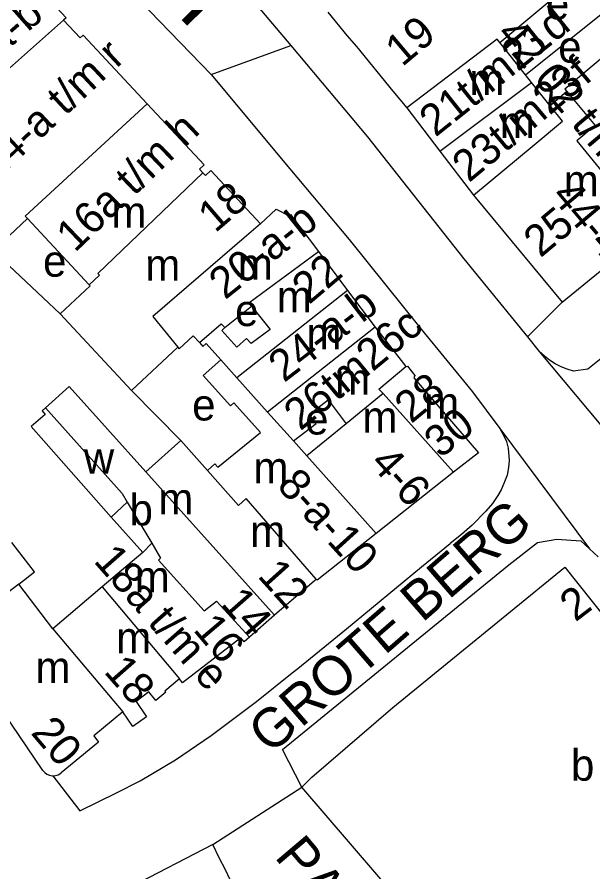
# Model space of a CAD drawing. Extents: x 160673 to 161924, y 382258 to 384145.
# Drawn here: x 161245.1 to 161318.4, y 383003.9 to 383112.8 of the extents above; entities that cross this region are included whole.
import ezdxf

# ---------------------------------------------------------------- set-up
doc = ezdxf.new("R2010")
doc.units = 0
for name, color, linetype in [('BLT_Basislijn', 7, 'Continuous'), ('BLT_Bebouwing', 7, 'Continuous'), ('BLT_Centroide', 7, 'Continuous'), ('BLT_Huisnummer', 7, 'Continuous'), ('BLT_Huisnummer_reeks', 7, 'Continuous'), ('BLT_Onderverdeling_panden', 7, 'Continuous'), ('BLT_Straatnaam', 7, 'Continuous'), ('BLT_Straatnaam_hoofdweg', 7, 'Continuous'), ('BLT_Vlakafsluiter', 7, 'Continuous')]:
    doc.layers.add(name, color=color, linetype=linetype)

msp = doc.modelspace()

# ---------------------------------------------------------------- linework, layer by layer
at = {"layer": 'BLT_Basislijn'}
for p, q in [((161309.84, 383105.42), (161319.49, 383113.12)), ((161242.08, 383083.02), (161250.6, 383074.96)), ((161265.99, 383058.87), (161259.68, 383065.22)), ((161318, 383045.05), (161319.1, 383044.02))]:
    msp.add_line(p, q, dxfattribs=at)
for points in [[(161151.06, 383240.13), (161165.98, 383226.24), (161194.65, 383197.92), (161222.81, 383169.35), (161244.86, 383146.49), (161270.16, 383120.77), (161279.96, 383109.14)], [(161231.21, 383144.85), (161251.57, 383124.39), (161269.86, 383105.47)], [(161279.96, 383109.14), (161289.75, 383097.51), (161302, 383082), (161310.1, 383072.04)], [(161269.86, 383105.47), (161279.86, 383093.43), (161287.41, 383084.45), (161296.59, 383073.02), (161303.12, 383065.06), (161306.59, 383060.36)], [(161310.1, 383072.04), (161311.61, 383070.19)], [(161319.89, 383069.65), (161317.77, 383067.92), (161315.98, 383067.67), (161315.17, 383067.92), (161314.38, 383068.24), (161313.63, 383068.63), (161312.91, 383069.09), (161312.25, 383069.61), (161311.61, 383070.19)], [(161306.59, 383060.36), (161307.09, 383059.46), (161307.43, 383058.72), (161307.66, 383057.86), (161307.77, 383056.29), (161307.68, 383055.43), (161307.51, 383054.42), (161307.09, 383053.36), (161306.74, 383052.59), (161306.34, 383051.86), (161305.64, 383050.83), (161304.8, 383049.87), (161303.06, 383048.05), (161301.71, 383046.9), (161300.25, 383045.72)], [(161281.36, 383014.73), (161278.94, 383019.52), (161307.71, 383043.01), (161311.39, 383045.86), (161313.84, 383046.27), (161316.9, 383046.07), (161318, 383045.05)], [(161249.67, 383016.17), (161253.11, 383011.7), (161257.79, 383013.97), (161260.78, 383015.53), (161265.3, 383018.17), (161269.82, 383021.29), (161275.59, 383025.6), (161280.17, 383029.25), (161280.85, 383029.81), (161287.06, 383034.89), (161296.63, 383042.77), (161300.25, 383045.72)]]:
    msp.add_lwpolyline(points, dxfattribs=at)
at = {"layer": 'BLT_Bebouwing'}
for p, q in [((161306.6, 383109.51), (161328.15, 383127.65)), ((161309.84, 383105.42), (161306.6, 383109.51)), ((161310.62, 383104.44), (161309.84, 383105.42)), ((161312.98, 383101.46), (161310.62, 383104.44)), ((161315.13, 383103.27), (161312.98, 383101.46)), ((161294.74, 383101.19), (161298.93, 383095.7)), ((161242.08, 383083.02), (161246.45, 383087.11)), ((161246.45, 383087.11), (161254.3, 383078.69)), ((161314.53, 383076.45), (161325.68, 383085.64)), ((161283.49, 383082.9), (161287.21, 383077.96)), ((161287.21, 383077.96), (161290.73, 383073.29)), ((161271.58, 383073.23), (161274.97, 383075.96)), ((161250.6, 383074.96), (161259.68, 383065.22)), ((161290.73, 383073.29), (161294.61, 383068.26)), ((161259.68, 383065.22), (161265.6, 383070.74)), ((161287.04, 383060.99), (161282.01, 383056.89)), ((161282.01, 383056.89), (161280.3, 383058.79)), ((161300.7, 383054.83), (161290.84, 383047.03)), ((161249.69, 383034.88), (161245.34, 383040.57)), ((161255.98, 383040.2), (161249.69, 383034.88)), ((161277.91, 383036.61), (161274.72, 383033.82)), ((161249.61, 383016.17), (161249.67, 383016.17)), ((161270.07, 383007.39), (161259.55, 383001.99))]:
    msp.add_line(p, q, dxfattribs=at)
for points in [[(161246.62, 383117.82), (161251.37, 383112.67), (161251.04, 383112.37)], [(161284.68, 383113.39), (161287.11, 383110.41), (161288.33, 383109.03), (161292.98, 383103.32), (161294.74, 383101.19)], [(161251.04, 383112.37), (161253.15, 383110.11), (161253.54, 383110.48), (161261.68, 383101.74)], [(161323.37, 383110.78), (161314.86, 383103.6), (161315.13, 383103.27)], [(161261.68, 383101.74), (161268.95, 383093.95), (161268.35, 383093.39), (161268.76, 383092.95)], [(161298.93, 383095.7), (161303.22, 383090.07)], [(161268.76, 383092.95), (161269.11, 383092.58), (161269.8, 383093.24), (161276.13, 383086.45)], [(161303.22, 383090.07), (161314.53, 383076.45)], [(161276.13, 383086.45), (161278.11, 383088.31), (161279.77, 383087.48)], [(161279.77, 383087.48), (161279.94, 383087.61), (161283.49, 383082.9)], [(161254.3, 383078.69), (161254.43, 383078.54), (161250.6, 383074.96)], [(161274.97, 383075.96), (161277.35, 383072.98), (161274.92, 383071.2), (161274.33, 383071.85), (161273.09, 383070.73), (161271.18, 383072.86), (161271.58, 383073.23)], [(161265.6, 383070.74), (161265.78, 383070.54), (161267.56, 383072.2), (161268.37, 383071.31)], [(161268.37, 383071.31), (161268.79, 383070.84), (161269.19, 383071.19), (161271.05, 383069.12)], [(161269.37, 383055.03), (161270.3, 383055.87), (161270.67, 383055.45), (161276.13, 383059.86), (161272.73, 383063.65), (161272.28, 383063.25), (161268.81, 383067.12), (161271.05, 383069.12)], [(161294.61, 383068.26), (161294.82, 383068.32), (161295.76, 383067.12), (161295.63, 383066.84), (161303.85, 383057.26), (161300.7, 383054.83)], [(161261.53, 383054.88), (161251.78, 383065.73), (161248.77, 383063.03)], [(161280.3, 383058.79), (161283.21, 383061.02), (161282.33, 383062.18), (161284.74, 383064.01), (161287.04, 383060.99)], [(161248.71, 383062.18), (161246.93, 383060.62), (161257.13, 383049.1)], [(161248.77, 383063.03), (161248.32, 383062.62), (161248.71, 383062.18)], [(161265.99, 383058.87), (161261.53, 383054.88)], [(161269.37, 383055.03), (161265.99, 383058.87)], [(161257.13, 383049.1), (161261.14, 383044.57)], [(161290.84, 383047.03), (161283.34, 383041.08), (161283.21, 383041.19)], [(161245.34, 383040.57), (161247.33, 383042.11), (161244.47, 383045.86)], [(161261.14, 383044.57), (161255.98, 383040.2)], [(161281.36, 383014.73), (161282.64, 383015.99), (161292.96, 383024.84), (161314.85, 383042.71), (161342.51, 383007.98)], [(161283.21, 383041.19), (161282.99, 383041), (161277.91, 383036.61)], [(161274.72, 383033.82), (161274.03, 383033.21), (161273.6, 383033.71)], [(161248.41, 383016.84), (161242.43, 383025.6), (161237.65, 383032.08), (161236.39, 383033.73)], [(161273.6, 383033.71), (161266.2, 383027.99), (161265.8, 383028.51)], [(161265.8, 383028.51), (161263.93, 383026.95), (161264.05, 383026.8), (161262.78, 383025.75), (161261.89, 383026.83), (161260.3, 383025.63), (161261.62, 383023.66), (161259.85, 383022.45), (161258.58, 383024.31)], [(161258.58, 383024.31), (161254.89, 383021.25), (161255.48, 383020.46), (161250.76, 383016.53)], [(161248.41, 383016.84), (161248.65, 383016.58), (161248.93, 383016.38)], [(161249.67, 383016.17), (161250.03, 383016.19), (161250.37, 383016.3), (161250.69, 383016.48), (161250.76, 383016.53)], [(161248.93, 383016.38), (161249.26, 383016.24), (161249.61, 383016.17)], [(161311.38, 382979.68), (161294.03, 383000), (161281.36, 383014.73)], [(161273.4, 383000.54), (161272.25, 383002.91), (161271.67, 383004.2), (161270.86, 383005.73), (161270.07, 383007.39)]]:
    msp.add_lwpolyline(points, dxfattribs=at)
at = {"layer": 'BLT_Onderverdeling_panden'}
for p, q in [((161239.88, 383102.45), (161251.04, 383112.37)), ((161298.93, 383095.7), (161310.62, 383104.44)), ((161303.22, 383090.07), (161310.96, 383096.52)), ((161287.21, 383077.96), (161273.09, 383066.85)), ((161290.73, 383073.29), (161277, 383062.48)), ((161271.05, 383069.12), (161273.09, 383066.85)), ((161273.09, 383066.85), (161277, 383062.48)), ((161291.72, 383064.82), (161287.04, 383060.99)), ((161300.7, 383054.83), (161291.72, 383064.82)), ((161277, 383062.48), (161280.3, 383058.79)), ((161282.01, 383056.89), (161290.84, 383047.03)), ((161261.53, 383054.88), (161277.91, 383036.61)), ((161257.13, 383049.1), (161259.15, 383051.01)), ((161259.15, 383051.01), (161262.28, 383045.76)), ((161261.14, 383044.57), (161262.28, 383045.76)), ((161245.34, 383040.57), (161236.39, 383033.73)), ((161255.98, 383040.2), (161265.8, 383028.51)), ((161249.69, 383034.88), (161258.58, 383024.31))]:
    msp.add_line(p, q, dxfattribs=at)
for points in [[(161306.6, 383109.51), (161306.23, 383109.97), (161294.74, 383101.19)], [(161315.13, 383103.27), (161318.71, 383098.96), (161316.39, 383096.99), (161325.68, 383085.64)], [(161246.45, 383087.11), (161246.17, 383087.41), (161261.68, 383101.74)], [(161310.96, 383096.52), (161314.55, 383099.51), (161312.98, 383101.46)], [(161254.3, 383078.69), (161255.61, 383079.92), (161255.43, 383080.13), (161268.76, 383092.95)], [(161276.13, 383086.45), (161274.06, 383084.64), (161262.4, 383074.62), (161265.6, 383070.74)], [(161274.97, 383075.96), (161274.63, 383076.39), (161283.49, 383082.9)], [(161268.37, 383071.31), (161271.13, 383073.72), (161271.58, 383073.23)], [(161291.72, 383064.82), (161291.19, 383065.4), (161294.61, 383068.26)], [(161248.77, 383063.03), (161258.5, 383052.1), (161259.15, 383051.01)], [(161283.21, 383041.19), (161274.31, 383051.48), (161273.3, 383050.57), (161269.37, 383055.03)], [(161262.28, 383045.76), (161263.4, 383043.88), (161263.15, 383043.6), (161268.95, 383037.18), (161270.5, 383038.41), (161274.72, 383033.82)]]:
    msp.add_lwpolyline(points, dxfattribs=at)
at = {"layer": 'BLT_Vlakafsluiter'}
for p, q in [((161269.86, 383105.47), (161279.96, 383109.14)), ((161314.53, 383076.45), (161310.1, 383072.04)), ((161311.61, 383070.19), (161324.8, 383054.35)), ((161306.59, 383060.36), (161318, 383045.05)), ((161270.07, 383007.39), (161281.36, 383014.73))]:
    msp.add_line(p, q, dxfattribs=at)

# ---------------------------------------------------------------- texts
at = {"layer": 'BLT_Centroide'}
for s, p in [('e', (161312.45, 383112.46)), ('e', (161314.02, 383106.97)), ('m', (161302.7, 383102.84)), ('m', (161306.58, 383097.38)), ('m', (161314.72, 383089.94)), ('m', (161257.14, 383085.94)), ('e', (161248.44, 383079.71)), ('m', (161261.45, 383079.22)), ('m', (161273.23, 383079.31)), ('m', (161278.2, 383075.19)), ('e', (161272.88, 383073.42)), ('m', (161281.98, 383070.47)), ('m', (161285.62, 383064.68)), ('e', (161267.42, 383061.4)), ('m', (161296.96, 383061.65)), ('e', (161281.8, 383059.61)), ('m', (161289.1, 383059.85)), ('w', (161253.63, 383054.64)), ('m', (161275.22, 383053.4)), ('m', (161263.11, 383049.44)), ('b', (161259.45, 383048.04)), ('m', (161274.8, 383045.31)), ('m', (161260.11, 383039.5)), ('m', (161257.75, 383031.75)), ('m', (161247.48, 383027.98)), ('b', (161315.64, 383015.54))]:
    msp.add_text(s, height=4, dxfattribs=at).set_placement(p)
at = {"layer": 'BLT_Huisnummer'}
for s, rotation, p in [('19', 40.0856, (161294.15, 383106.35)), ('18', 40.6793, (161270.35, 383085.2)), ('22', 40.3256, (161282.29, 383076.07)), ('12', 311.9104, (161275.63, 383041.55)), ('14', 311.2976, (161270.96, 383037.99)), ('18', 311.2976, (161256.07, 383029.37))]:
    msp.add_text(s, height=4, rotation=rotation, dxfattribs=at).set_placement(p)
at = {"layer": 'BLT_Huisnummer_reeks'}
for s, rotation, p in [('10-12c-12e', 42.6727, (161231.01, 383105.69)), ('12-a-b-d', 41.3852, (161237.13, 383102.55)), ('21t/m21d', 38.5751, (161298.39, 383097.4)), ('42 02 t/m 42-40', 310.0838, (161306, 383110.51)), ('14-a t/m r', 42.9818, (161242.34, 383091.8)), ('23t/m23f', 39.9261, (161302.65, 383091.6)), ('16a t/m h', 43.7349, (161252.49, 383082.7)), ('44-46', 309.9262, (161312.99, 383089.92)), ('20-a-b', 38.5665, (161271.61, 383076.69)), ('25', 40.0821, (161311.75, 383082.03)), ('24-a-b', 37.4193, (161279.11, 383066.15)), ('26tm26c', 39.3752, (161281.19, 383059.99)), ('28', 39.3752, (161295.3, 383060.92)), ('30', 39.3752, (161299.05, 383056.48)), ('4-6', 312.2375, (161289.91, 383055.86)), ('8-a-10', 312.2375, (161278.07, 383053.02)), ('18a t/m e', 311.2976, (161254.77, 383043.45)), ('2', 37.4515, (161316.2, 383035.67)), ('16', 310.2284, (161267.44, 383034.72)), ('20', 310.2697, (161246.78, 383021.59))]:
    msp.add_text(s, height=4, rotation=rotation, dxfattribs=at).set_placement(p)
at = {"layer": 'BLT_Straatnaam'}
for s, rotation, p in [('GROTE BERG', 40.9758, (161277.36, 383018.77)), ('PARADIJSLAAN', 310.2409, (161277.79, 383005.81))]:
    msp.add_text(s, height=5, rotation=rotation, dxfattribs=at).set_placement(p)
at = {"layer": 'BLT_Straatnaam_hoofdweg'}
msp.add_text('KEIZERSGRACHT', height=8, rotation=314.6195, dxfattribs=at).set_placement((161204.86, 383174.43))

doc.saveas('drawing.dxf')
